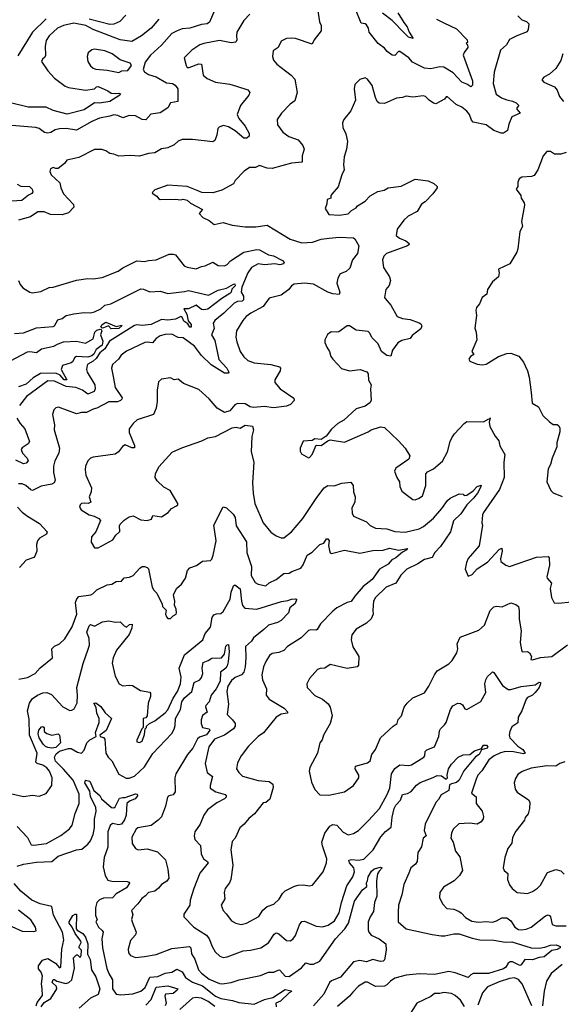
# Model space of a CAD drawing. Extents: x 1268547 to 1425625, y 515768 to 616754.
# Tile 414 of 507: x 1371266 to 1375468, y 582246 to 589891. Entities that reach past the tile are written whole.
import ezdxf

# ---------------------------------------------------------------- set-up
doc = ezdxf.new("R2010")
doc.units = 0

msp = doc.modelspace()

# ---------------------------------------------------------------- linework, layer by layer
at = {"layer": '0CON10XD'}
for points in [[(1372785, 589980), (1372738.6, 589871.4), (1372720.4, 589859.6), (1372675, 589854.2), (1372585, 589825.8), (1372525, 589819.6), (1372486.4, 589803.6), (1372445, 589782.9), (1372365.7, 589694.3), (1372279.5, 589615), (1372238, 589562), (1372224.6, 589505), (1372235, 589486.9), (1372265, 589465.6), (1372325, 589446.2), (1372405, 589400.7), (1372450, 589395), (1372471.9, 589381.9), (1372491.9, 589355), (1372492, 589255), (1372436, 589245), (1372414.5, 589205.5), (1372355, 589168.5), (1372283.9, 589156.1), (1372245, 589113.1), (1372215, 589115.5), (1372165, 589145.6), (1372115, 589147.1), (1372065, 589130), (1372027.9, 589147.9), (1371995, 589152.7), (1371965, 589141.5), (1371885, 589127.1), (1371825, 589100.8), (1371705, 589033.9)], [(1372090, 589925), (1372042.7, 589877.3), (1371995, 589855.8), (1371965.6, 589854.4), (1371805, 589896.1)], [(1373575.7, 589974.3), (1373591.5, 589875), (1373604.3, 589845), (1373603.8, 589805), (1373551.2, 589735), (1373535, 589700), (1373405, 589744.5), (1373375, 589748.5), (1373335, 589745.6), (1373293.8, 589725), (1373271.2, 589675), (1373231.7, 589648.3), (1373226.2, 589605), (1373235, 589577.5), (1373261.2, 589545), (1373326.7, 589495), (1373371.4, 589461.4), (1373399.4, 589429.4), (1373417.5, 589325), (1373399.4, 589260.6), (1373365, 589235.8), (1373297.5, 589165), (1373263.3, 589115), (1373266.7, 589075), (1373307.7, 589017.7), (1373354.3, 588984.3), (1373425, 588958), (1373462, 588915), (1373472, 588885), (1373457.1, 588835), (1373456, 588785), (1373375, 588776.5), (1373225, 588734.4), (1373185, 588737.1), (1373125, 588758), (1373095, 588743.8), (1373047.7, 588742.3), (1373006.1, 588713.9), (1372937, 588643), (1372923.9, 588616.1), (1372835, 588567.1), (1372765, 588545.8), (1372679.3, 588549.3), (1372642.5, 588565), (1372565, 588594.4), (1372415, 588607.1), (1372315, 588570), (1372297.5, 588555), (1372293.3, 588543.3), (1372329.5, 588519.5), (1372341.2, 588501.2), (1372355, 588496), (1372475, 588497.5), (1372515, 588492.5), (1372535, 588497.5), (1372565, 588490), (1372590, 588465), (1372685, 588417.5), (1372657.5, 588385), (1372686.7, 588355), (1372735, 588331.2), (1372775, 588300), (1372845, 588317.1), (1372915, 588296.7), (1373015, 588281.5), (1373098.3, 588281.7), (1373185.5, 588295.5), (1373365, 588187.5), (1373455, 588158.2), (1373537.2, 588162.8), (1373603.3, 588186.7), (1373665.5, 588195.5), (1373745, 588202), (1373855, 588197.5), (1373865, 588190), (1373897.5, 588135), (1373885.4, 588074.6), (1373848.8, 588025), (1373827.3, 587962.7), (1373797.5, 587935), (1373752.7, 587917.3), (1373733.3, 587885), (1373726, 587845), (1373748.8, 587775), (1373745, 587757.5), (1373695, 587761.9), (1373655, 587775.6), (1373545, 587836.5), (1373475, 587843.8), (1373395, 587837.5), (1373375, 587824), (1373354.2, 587795), (1373295, 587750.8), (1373200.3, 587729.7), (1373155, 587663.1), (1373058.8, 587611.2), (1373023.1, 587585), (1372995.8, 587555), (1372947.1, 587475), (1372943.5, 587425), (1372951.4, 587388.6)], [(1373050, 589935), (1373004.4, 589885), (1372950.6, 589795), (1372946.9, 589765), (1372951.4, 589735), (1372942.5, 589717.5), (1372905, 589711.4), (1372815, 589729.3), (1372694, 589706), (1372663.8, 589695), (1372600, 589655), (1372541.2, 589595), (1372556, 589535), (1372565, 589520.8), (1372580.5, 589519.5), (1372655, 589547.5), (1372676.4, 589546.4), (1372690, 589460), (1372720, 589435), (1372785.4, 589405.4), (1372895, 589390), (1372948.8, 589375)], [(1375130, 589920), (1375160.3, 589890.3), (1375197, 589877), (1375215, 589860), (1375210.8, 589815), (1375202.7, 589797.3), (1375123.2, 589766.8), (1375065, 589736), (1375043.1, 589696.9), (1374996, 589655), (1374945.5, 589484.5), (1374938.1, 589395), (1374961.7, 589311.7), (1375003.3, 589285), (1375045, 589267.9), (1375089.1, 589259.1), (1375116.2, 589245), (1375137.5, 589225), (1375123, 589207), (1375122.5, 589195), (1375147.5, 589165), (1375083.6, 589136.4), (1375060.2, 589079.8), (1375050, 589030), (1375019.2, 589010.8), (1375000.8, 589010.8), (1374945, 589030), (1374885, 589075.3), (1374784.2, 589095), (1374770.9, 589110.9), (1374756.1, 589155), (1374735, 589179.6), (1374695, 589210.4), (1374651.5, 589231.5), (1374585, 589291.2), (1374575, 589292.5), (1374562.5, 589275), (1374495, 589238.8), (1374475, 589244), (1374441.2, 589265), (1374415, 589294), (1374395, 589298.6), (1374315, 589290), (1374265, 589296.2), (1374235, 589286.2), (1374187.7, 589282.3), (1374095, 589241.2), (1374055, 589242), (1374040, 589255), (1374025.7, 589285.7), (1373999.7, 589379.7), (1373965, 589430), (1373945, 589440), (1373903.4, 589426.6), (1373865, 589386.7), (1373859.4, 589355), (1373870.8, 589265), (1373835, 589183.3), (1373780, 589115), (1373770.6, 589089.4), (1373772, 589055), (1373795.7, 589005), (1373809.2, 588945), (1373800, 588885), (1373782.2, 588825), (1373777.5, 588765), (1373782.5, 588725), (1373765, 588687.5), (1373737, 588593), (1373686.2, 588535), (1373680, 588525), (1373680, 588505), (1373650, 588495), (1373649.3, 588460.7), (1373636.7, 588425), (1373665, 588377.5), (1373743, 588373), (1373815, 588384.3), (1373840.9, 588409.1), (1373875, 588428.8), (1373886.7, 588445), (1373945, 588480.6), (1373985, 588524.3), (1374045, 588558), (1374092.3, 588567.7), (1374125, 588586), (1374225, 588598), (1374335, 588653.1), (1374435, 588639.4), (1374478.3, 588618.3), (1374503.3, 588595), (1374503.3, 588585), (1374471.7, 588538.3), (1374412.2, 588477.8), (1374381.7, 588458.3), (1374348.1, 588401.9), (1374278.8, 588365), (1374245, 588334), (1374194.4, 588265), (1374186, 588215), (1374212, 588195), (1374262.6, 588172.6), (1374283.8, 588155), (1374286.7, 588145), (1374273.3, 588135), (1374110.8, 588075), (1374090.6, 588055), (1374079.5, 588025), (1374088, 587968), (1374135, 587893.8), (1374143.1, 587865), (1374132.2, 587827.8), (1374105.8, 587795), (1374096.2, 587735), (1374101.2, 587725), (1374145, 587674.2), (1374194, 587585), (1374235, 587571.1), (1374295, 587562.9), (1374365, 587537.5), (1374378.7, 587528.7), (1374385.8, 587515), (1374378.3, 587491.7), (1374311.3, 587438.7), (1374295.4, 587414.6), (1374230.5, 587399.5), (1374199.1, 587380.9), (1374157.5, 587325), (1374145, 587277.5), (1374114.4, 587284.4), (1374072.5, 587315), (1374046, 587375), (1373999.4, 587419.4), (1373980.5, 587460.5), (1373969.3, 587469.3), (1373875, 587480), (1373825, 587513.3), (1373805, 587513.3), (1373741.7, 587468.3), (1373725, 587464), (1373682.2, 587467.8), (1373652.7, 587447.3), (1373633.3, 587405), (1373633.8, 587385), (1373647.3, 587347.3), (1373670, 587315), (1373680, 587275), (1373693.8, 587255), (1373762.7, 587182.7), (1373825, 587164), (1373905.8, 587175.8), (1373957.5, 587157.5), (1373970, 587140), (1373971.2, 587091.2), (1373991.2, 587055), (1373986.7, 587025), (1373993.3, 586935), (1373981.2, 586915), (1373945, 586890.6), (1373875, 586870), (1373779.7, 586780.3), (1373733.3, 586755), (1373685, 586712.5), (1373643, 586657), (1373605, 586630), (1373555, 586637.5), (1373535, 586622.5), (1373465, 586617.5), (1373441.2, 586565), (1373440.7, 586540.7), (1373450.7, 586520.7), (1373505, 586488.8), (1373515, 586492), (1373534, 586515), (1373565, 586587.5), (1373605, 586583.8), (1373655, 586620), (1373675, 586627.5), (1373785, 586610), (1373969.8, 586690.2), (1373993.3, 586706.7), (1374065, 586730), (1374095, 586725.4), (1374205, 586621.9), (1374255, 586564.4), (1374292.9, 586505), (1374285, 586479.4), (1374185, 586408.6), (1374174, 586385), (1374190.8, 586335), (1374213.2, 586303.2), (1374214.4, 586265), (1374230.3, 586230.3), (1374295, 586180.8), (1374315, 586166.2), (1374335, 586163.8), (1374365, 586176), (1374390, 586195), (1374415.4, 586274.6), (1374416, 586365), (1374429.4, 586380.6), (1374476.4, 586403.6), (1374545, 586463.3), (1374583.9, 586536.1), (1374604.2, 586615), (1374618, 586645), (1374638.8, 586675), (1374715, 586756.7), (1374735, 586770), (1374865, 586767.5), (1374905, 586792.5), (1374910, 586790), (1374915, 586800), (1374908, 586765), (1374912.7, 586732.7), (1374955, 586657.5), (1374982, 586622), (1374990.9, 586580.9), (1375029.3, 586515), (1375022, 586455), (1375023.5, 586335), (1374987.8, 586242.2), (1374864.4, 586065), (1374857.1, 586045), (1374852, 585985), (1374855.8, 585965), (1374830.8, 585805), (1374745, 585706.2), (1374732, 585675), (1374722.5, 585625), (1374745, 585570), (1374775, 585582.5), (1374815, 585627.5), (1374895, 585680), (1374985, 585778), (1375005, 585786.2), (1375008.6, 585765), (1374995.7, 585705), (1374999.2, 585685), (1375038, 585655), (1375065, 585644.5), (1375275, 585718.6), (1375365, 585722.5), (1375373, 585713), (1375375.7, 585655.7), (1375355.8, 585565), (1375358, 585555), (1375392, 585515), (1375380.9, 585475), (1375391.2, 585405), (1375413.2, 585363.2), (1375449.2, 585360.8), (1375545, 585371.9)], [(1374500, 589895), (1374555.4, 589865.4), (1374655, 589820), (1374736.2, 589735), (1374740, 589715), (1374730, 589705), (1374740, 589695), (1374742.5, 589675), (1374713.6, 589636.4), (1374706.7, 589615), (1374779.5, 589415), (1374778.3, 589381.7), (1374765, 589368.6), (1374735, 589390), (1374695, 589405.6), (1374628.4, 589478.4), (1374555, 589522), (1374525, 589525.3), (1374455, 589509.5), (1374405, 589515.6), (1374312.3, 589562.3), (1374285.9, 589595.9), (1374215, 589644), (1374205, 589643.8), (1374175, 589614), (1374155, 589614.3), (1374115.5, 589645), (1374095, 589670), (1374045.8, 589705), (1373975.6, 589795), (1373970.8, 589825), (1373955, 589850), (1373945, 589860), (1373915, 589863.8), (1373871.5, 589971.5)], [(1374198.5, 589945), (1374245, 589868.6), (1374272.5, 589835), (1374286.2, 589795), (1374317.5, 589745), (1374281.4, 589755), (1374254.7, 589784.7), (1374155.8, 589885.8), (1374081.2, 589941.2)], [(1372345, 589894.4), (1372285.5, 589825), (1372211.5, 589765), (1372135, 589722.5), (1372045, 589734), (1371834.6, 589814.6), (1371777.8, 589845), (1371685, 589864.7), (1371605, 589845.4), (1371560, 589825), (1371495.3, 589764.7), (1371471.9, 589728.1), (1371462.2, 589685), (1371466, 589614), (1371460, 589600), (1371441.2, 589585), (1371433.8, 589565), (1371484.4, 589494.4), (1371535, 589437.5), (1371617.5, 589375), (1371645, 589363.2), (1371777.3, 589342.7), (1371844.8, 589355.2), (1371860.7, 589369.3), (1371875, 589371.8), (1371949, 589339), (1371975, 589321.1), (1372005, 589316.9), (1372035, 589320), (1372047.5, 589315), (1372042.5, 589305), (1371964.8, 589255.2), (1371885, 589241.5), (1371845, 589244.7), (1371765, 589190.3), (1371635, 589158), (1371525.9, 589185.9), (1371471.3, 589211.3), (1371331.9, 589211.9), (1371195, 589244.7)], [(1371471.2, 589898.8), (1371365.3, 589795), (1371250, 589610)], [(1372035, 589480), (1372056.9, 589493.1), (1372105, 589495.8), (1372132, 589535), (1372122.3, 589552.3), (1372045, 589578.6), (1371984, 589625), (1371925, 589649.5), (1371845, 589661.1), (1371825, 589655.7), (1371795.5, 589634.5), (1371788.5, 589605), (1371793.8, 589565), (1371815, 589531.4), (1371835, 589513.3), (1371855, 589505.6), (1371945, 589498.6), (1372035, 589480)], [(1375479.2, 589625), (1375464.3, 589575), (1375425, 589511.2), (1375375, 589466.7), (1375332.5, 589445), (1375317.5, 589425), (1375332.5, 589405), (1375415, 589370), (1375435, 589343.3), (1375454.1, 589294.1), (1375485, 589256)], [(1372948.8, 589375), (1373035, 589346), (1373052, 589325), (1373044.3, 589305.7), (1372977.9, 589225), (1372952.2, 589155), (1372964.8, 589124.8), (1373015.4, 589065), (1373045, 589006.7), (1373045, 588987.5), (1373027.9, 588972.1), (1373005, 588972.2), (1372937.9, 589027.9), (1372885, 589058.5), (1372845, 589068.6), (1372813, 589057), (1372803, 589047), (1372795.6, 588995), (1372778.3, 588951.7), (1372765, 588942.5), (1372605, 588960), (1372525, 588961.2), (1372495, 588948.8), (1372465, 588918.8), (1372415, 588896), (1372365, 588888.8), (1372315, 588855.8), (1372265, 588852.5), (1372195, 588831.9), (1372123.5, 588836.5), (1372035, 588831.1), (1371995, 588847.5), (1371965, 588851.4), (1371933.5, 588873.5), (1371903.1, 588883.1), (1371845, 588883.3), (1371725, 588821.2), (1371630.5, 588799.5), (1371612.5, 588775), (1371564.3, 588735.7), (1371545, 588734.3), (1371525, 588742), (1371505, 588733.3), (1371498.8, 588711.2), (1371508.6, 588685), (1371576, 588625), (1371584.2, 588585), (1371605, 588540), (1371684.2, 588455), (1371686.7, 588435), (1371645, 588392.2), (1371595, 588376.7), (1371505, 588378), (1371455, 588400), (1371405, 588397.8), (1371350.4, 588359.6), (1371255, 588334.2)], [(1371705, 589033.9), (1371625, 589046.2), (1371575, 589044.4), (1371540, 589035), (1371506, 589014), (1371485, 589008.8), (1371458, 589015), (1371417.5, 589045), (1371390, 589055), (1371205, 589068.1)], [(1375505, 588858.8), (1375463, 588847), (1375415, 588847.5), (1375385, 588866.7), (1375355, 588867.5), (1375326.2, 588835), (1375284.5, 588725.5), (1375258.3, 588681.7), (1375237.3, 588672.7), (1375161.7, 588668.3), (1375140, 588655), (1375130.7, 588629.3), (1375130, 588595), (1375117.5, 588575), (1375153.3, 588525), (1375156.2, 588505), (1375178.2, 588468.2), (1375180.9, 588450.9), (1375160, 588325), (1375167.5, 588285), (1375145.8, 588245), (1375130.8, 588110.8), (1375121.9, 588085), (1375068.5, 587995), (1374981.2, 587955), (1374986, 587925), (1374981.2, 587895), (1374933.8, 587855), (1374895.7, 587795), (1374890, 587760), (1374852.5, 587735), (1374832.9, 587685), (1374809.4, 587655), (1374804.6, 587635), (1374810, 587595), (1374796, 587495), (1374806.2, 587465), (1374813.3, 587405), (1374773.1, 587315), (1374787.7, 587292.3), (1374763.9, 587276.1), (1374750, 587255), (1374758.3, 587238.3), (1374815, 587216.2), (1374855, 587210), (1374885, 587216.2), (1374980, 587275), (1375045, 587299.2), (1375075, 587300.8), (1375138.9, 587278.9), (1375175, 587231.2), (1375204.5, 587165), (1375217.3, 587115), (1375233, 586997), (1375242.5, 586912.5), (1375290.8, 586885), (1375325, 586816.7), (1375375, 586768.8), (1375405, 586746.7), (1375435, 586746.7), (1375447.3, 586737.3), (1375455, 586720), (1375455, 586690), (1375434, 586605), (1375433.8, 586575), (1375397.5, 586485), (1375385, 586437.5), (1375365.9, 586404.1), (1375355, 586302.5), (1375386.2, 586235), (1375405, 586216.2), (1375475, 586187.5)], [(1371245, 588613.5), (1371275, 588599.1), (1371341.2, 588595), (1371362.9, 588575), (1371368, 588555), (1371359.8, 588540.2), (1371332.6, 588527.4), (1371282.1, 588487.9), (1371125, 588477.6)], [(1371256, 587865), (1371268.8, 587835), (1371289.7, 587809.7), (1371345, 587776.2), (1371365, 587770.8), (1371430.5, 587779.5), (1371495, 587810.8), (1371525, 587814.3), (1371705, 587869.2), (1371795, 587880.8), (1371835, 587878.1), (1371905, 587889.2), (1372030.5, 587939.5), (1372065, 587963.3), (1372175, 588018.1), (1372235, 588012.5), (1372265, 588021.2), (1372324.3, 588025.7), (1372425, 588070), (1372455, 588070.8), (1372475, 588063.8), (1372540.9, 587980.9), (1372565, 587970), (1372635, 587957.5), (1372675, 587974.5), (1372705, 587979.4), (1372765, 588008.8), (1372805, 587982), (1372855, 587978.9), (1372875, 587990), (1372901.5, 588018.5), (1373004.7, 588085.3), (1373105, 588107.3), (1373125, 588104.5), (1373195, 588065.6), (1373235, 588057.5), (1373305, 588020), (1373317.5, 588005), (1373311.2, 587995), (1373285, 587988.2), (1373245.6, 587994.4), (1373165, 587988.5), (1373115, 587995.2), (1373063.8, 587966.2), (1373036.2, 587925), (1372989, 587815), (1372983.5, 587775), (1373000.8, 587745), (1373002.2, 587715), (1372990.8, 587705), (1372955, 587702.5), (1372930.5, 587689.5), (1372848.7, 587611.3), (1372778.6, 587555), (1372767.5, 587535), (1372775, 587492.5), (1372754.5, 587445), (1372780.3, 587400.3), (1372811.5, 587251.5), (1372871.5, 587185), (1372888.6, 587155), (1372883.3, 587145), (1372855, 587146.5), (1372751.5, 587211.5), (1372675, 587284), (1372622.5, 587355), (1372535, 587420), (1372495, 587424.2), (1372445, 587449.3), (1372393.3, 587446.7), (1372355, 587435.4), (1372324, 587416), (1372295, 587382.9), (1372255, 587387.9), (1372236.1, 587383.9), (1372095, 587317.7), (1372052.5, 587285), (1372030.8, 587255), (1371985, 587213.3), (1371977.5, 587185), (1371991.5, 587121.5), (1372006.8, 587035), (1372059.6, 586955), (1372058.2, 586945), (1372046.3, 586933.7), (1372025, 586924.3), (1371956.2, 586923.8), (1371865, 586874.4), (1371835, 586866.9), (1371785, 586840.3), (1371745, 586842), (1371705, 586831.1), (1371567.5, 586882.5), (1371545, 586876), (1371529.2, 586860.8), (1371520.8, 586825), (1371535.5, 586744.5), (1371533.5, 586705), (1371574.6, 586565), (1371569.1, 586525), (1371538.9, 586465), (1371526.5, 586425), (1371528, 586375), (1371540, 586315), (1371534.2, 586295), (1371515, 586285.5), (1371431.7, 586268.3), (1371365, 586236.2), (1371351.2, 586241.2), (1371312, 586275), (1371285, 586287.1), (1371255, 586287.5)], [(1371225, 587454.4), (1371295, 587458.6), (1371395, 587498.1), (1371525, 587508.6), (1371535.3, 587514.7), (1371560.7, 587559.3), (1371595, 587571.6), (1371627.2, 587592.8), (1371685, 587607.3), (1371766.9, 587616.9), (1371814.4, 587614.4), (1371845, 587623.5), (1371895, 587646.2), (1371925.6, 587674.4), (1371972.9, 587685), (1372205, 587800.9), (1372225, 587799.5), (1372275, 587777.5), (1372355, 587784), (1372415, 587764.6), (1372545, 587780), (1372575, 587788.9), (1372731.1, 587751.1), (1372805, 587790.8), (1372870, 587805), (1372925, 587837.9), (1372935, 587839.4), (1372936.2, 587825), (1372910.3, 587799.7), (1372905.2, 587775), (1372896.8, 587765), (1372833.8, 587726.2), (1372725, 587644.1), (1372695, 587637.7), (1372675, 587641.5), (1372635, 587673.3), (1372575, 587645.2), (1372539.2, 587645), (1372563.4, 587605), (1372571.5, 587551.5), (1372595.4, 587525), (1372595, 587502.5), (1372585, 587502.2), (1372569.4, 587529.4), (1372539.7, 587549.8), (1372525, 587582.2), (1372516.7, 587585), (1372475, 587566), (1372415, 587558.7), (1372365, 587562.7), (1372285, 587525.2), (1372215, 587516.7), (1372175, 587522), (1372155, 587515.2), (1371961.2, 587395), (1371924.9, 587335), (1371886.4, 587305), (1371859.3, 587260.7), (1371835, 587239.2), (1371793.5, 587216.5), (1371787.7, 587205), (1371783.9, 587175), (1371789.3, 587155), (1371848.2, 587055), (1371850.5, 587025), (1371843.8, 587005), (1371795, 586982.9), (1371753.8, 587013.8), (1371701.1, 587035), (1371625, 587043.6), (1371535, 587083.1), (1371485, 587087.5), (1371319.5, 586965), (1371265, 586894)], [(1371975, 587490.4), (1371954.3, 587514.3), (1371915, 587497.3), (1371905, 587496.2), (1371896.2, 587506.2), (1371905, 587525.2), (1371935, 587542.5), (1372015, 587507.5), (1372055, 587520), (1372058.5, 587515), (1372035, 587493.4), (1371975, 587490.4)], [(1371195, 587241.5), (1371325, 587312.1), (1371345, 587315.3), (1371395, 587305.5), (1371435, 587336.3), (1371531.4, 587355), (1371564.4, 587375), (1371605, 587388.8), (1371705, 587396), (1371775, 587380), (1371835, 587413.8), (1371848.7, 587465), (1371865, 587480.2), (1371888.7, 587488.7), (1371896.6, 587486.6), (1371901.9, 587475), (1371893.4, 587445), (1371910.4, 587395), (1371905, 587362.4), (1371859.2, 587330.8), (1371840.6, 587295), (1371825, 587280.4), (1371795, 587271.1), (1371705.1, 587274.9), (1371692.7, 587267.3), (1371676.1, 587235), (1371665, 587225.7), (1371597.1, 587205), (1371586.9, 587175), (1371631.9, 587095), (1371611.5, 587095), (1371579.5, 587129.5), (1371545, 587146.9), (1371426.2, 587143.8), (1371370.5, 587109.5), (1371315, 587061.4), (1371255, 587040.2)], [(1372951.4, 587388.6), (1372976.9, 587315), (1373005, 587272.5), (1373034.5, 587244.5), (1373085.6, 587225.6), (1373215, 587213.3), (1373282, 587195), (1373288.6, 587185), (1373287.5, 587165), (1373245.8, 587094.2), (1373244.4, 587075), (1373285.7, 587025), (1373391.4, 586951.4), (1373394.3, 586935), (1373367.6, 586902.4), (1373335, 586890.5), (1373235, 586876.3), (1373165, 586886.5), (1373079.1, 586879.1), (1373054.2, 586884.2), (1373015, 586908.5), (1372955, 586910.6), (1372935, 586900.8), (1372895.5, 586854.5), (1372855, 586840), (1372798, 586875), (1372735, 586948), (1372655, 587018.8), (1372535.8, 587065.8), (1372495, 587100), (1372465, 587093.3), (1372435, 587110), (1372365, 587100), (1372341.7, 587078.3), (1372332, 587015), (1372333.1, 586925), (1372324, 586875), (1372303.8, 586826.2), (1372177.3, 586782.7), (1372145, 586756.7), (1372115.8, 586715), (1372114.5, 586685), (1372155.6, 586585), (1372155, 586567.5), (1372135, 586567.5), (1372085, 586588.6), (1372063.4, 586576.6), (1372031.2, 586535), (1372005, 586516.2), (1371835, 586493.1), (1371814.6, 586485.4), (1371792.9, 586465), (1371775.7, 586425), (1371774.3, 586395), (1371779.2, 586355), (1371822.2, 586255), (1371818.9, 586225), (1371804.2, 586185), (1371816.2, 586143.8), (1371796.1, 586133.9), (1371765, 586138), (1371745, 586133.8), (1371733.8, 586125), (1371728.8, 586105), (1371742.5, 586085), (1371805, 586046.7), (1371842.5, 586035), (1371878.3, 586018.3), (1371892.5, 586002.5), (1371855.7, 585914.3), (1371823.8, 585875), (1371820, 585835), (1371845, 585790), (1371875, 585790), (1371987, 585853), (1372010.9, 585889.1), (1372043, 585917), (1372040.2, 585959.8), (1372045.6, 585975), (1372075, 586003.8), (1372115, 586030), (1372145, 586038.8), (1372205, 586006.2), (1372255, 586001.2), (1372287.7, 586012.3), (1372299.3, 586040.7), (1372365, 586030), (1372417.5, 586065), (1372443.9, 586096.1), (1372482.5, 586115), (1372492.5, 586125), (1372492.5, 586135), (1372433.3, 586235), (1372385, 586260), (1372331.1, 586311.1), (1372317.3, 586337.3), (1372318, 586365), (1372345, 586418), (1372448.3, 586531.7), (1372522.4, 586567.6), (1372678.2, 586621.8), (1372725, 586643.1), (1372785, 586654.4), (1372915, 586721.2), (1372945, 586727.8), (1372975, 586720), (1373015, 586742.9), (1373071.2, 586735), (1373079.4, 586705), (1373065.6, 586655), (1373061.9, 586535), (1373083.1, 586455), (1373072.1, 586295), (1373075.6, 586215), (1373091.1, 586135), (1373154.6, 585984.6), (1373215, 585911.2), (1373255, 585883.3), (1373295, 585868), (1373315, 585868), (1373374, 585915), (1373462.2, 586017.8), (1373570.1, 586179.9), (1373628.6, 586255), (1373655, 586273.1), (1373705, 586272.2), (1373765, 586292.2), (1373835, 586298.8), (1373852.5, 586275), (1373855.6, 586225), (1373867.8, 586185), (1373865.4, 586144.6), (1373841.7, 586101.7), (1373845, 586060), (1373855, 586036.7), (1373955, 585992.5), (1373984.6, 585964.6), (1374025, 585943.5), (1374115, 585936.4), (1374176.6, 585916.6), (1374255, 585912.3), (1374365, 585938.2), (1374399.5, 585955), (1374475, 586021.5), (1374541.5, 586095), (1374585, 586158.1), (1374605, 586175.6), (1374675, 586210), (1374705, 586206.7), (1374715, 586196.7), (1374735, 586199.2), (1374785, 586231.4), (1374814.7, 586265.3), (1374845, 586276.7), (1374840.6, 586259.4), (1374818.5, 586215), (1374787.3, 586175), (1374734.9, 586125.1), (1374687.8, 586055), (1374631, 585999), (1374608.2, 585915), (1374529.4, 585800.6), (1374485.6, 585755), (1374465.7, 585715), (1374405, 585700.5), (1374354.3, 585665.7), (1374268.1, 585625), (1374221.3, 585578.7), (1374184.3, 585515.7), (1374107.5, 585485), (1374027.1, 585405), (1374010.8, 585375), (1374004.3, 585305), (1374008.1, 585275), (1373992.5, 585237.5), (1373955.4, 585204.6), (1373875, 585158), (1373842, 585115), (1373837.5, 585075), (1373850.7, 585020.7), (1373896.9, 584945), (1373895, 584880), (1373885, 584866), (1373805, 584852.1), (1373675, 584883.3), (1373634.2, 584855.8), (1373595.8, 584854.2), (1373576.7, 584845), (1373513.3, 584775), (1373493.3, 584735), (1373496.4, 584706.4), (1373555, 584643.8), (1373615, 584615.8), (1373658.3, 584578.3), (1373673.5, 584553.5), (1373689.4, 584485), (1373675, 584426.7), (1373623.3, 584336.7), (1373611.2, 584298.8), (1373593.8, 584275), (1373575.6, 584195), (1373517.1, 584085), (1373512, 584055), (1373529.5, 583969.5), (1373555, 583912.5), (1373595, 583871.2), (1373665, 583869.2), (1373786.2, 583896.2), (1373855.4, 583944.6), (1373895.5, 584004.5), (1373896.7, 584025), (1373868.6, 584075), (1373871.2, 584095), (1373965, 584120), (1373985.8, 584135), (1373998.8, 584185), (1374025, 584223.3), (1374065.8, 584315), (1374163.5, 584406.5), (1374193.8, 584425), (1374202.1, 584457.9), (1374227.5, 584485), (1374248.3, 584551.7), (1374271.4, 584585), (1374315, 584625.7), (1374405, 584664.3), (1374440, 584715), (1374483.1, 584805), (1374504.2, 584835), (1374595, 584889.2), (1374622, 584915), (1374656, 584974), (1374664.5, 585005), (1374659.4, 585045), (1374683.8, 585096.2), (1374828.1, 585151.9), (1374870.9, 585189.1), (1374915, 585303.8), (1374945, 585331.2), (1374965, 585336), (1375009.1, 585330.9), (1375075, 585364), (1375115, 585351.2), (1375135, 585333.8), (1375141.7, 585301.7), (1375141.8, 585235), (1375155.5, 585144.5), (1375147.5, 585055), (1375158.8, 584998.8), (1375165, 584982.5), (1375205, 584985.8), (1375220, 584975), (1375236.7, 584945), (1375231.7, 584921.7), (1375245, 584920), (1375305, 584938.6), (1375395, 584945.5), (1375515, 585037.5)], [(1371244.2, 586795.8), (1371269.5, 586755), (1371305.5, 586715), (1371341.8, 586615), (1371332.3, 586597.7), (1371284, 586566), (1371277.1, 586552.9), (1371288.5, 586525), (1371323.1, 586485), (1371330, 586465), (1371315, 586446.7), (1371295, 586442.3), (1371235, 586470.3)], [(1371248.1, 586105), (1371285, 586066), (1371325, 586035.8), (1371418.6, 585978.6), (1371479.4, 585915), (1371473.8, 585895), (1371420, 585865), (1371403.3, 585845), (1371395.5, 585815), (1371397.9, 585765), (1371383.5, 585725), (1371374, 585716), (1371316.7, 585693.3), (1371265, 585636.2)], [(1371260, 584770), (1371325, 584782.2), (1371385, 584814.3), (1371425, 584859.2), (1371521.2, 584935), (1371514.3, 585005), (1371535, 585027.5), (1371575, 585043.8), (1371615.6, 585084.4), (1371673.4, 585176.6), (1371708.2, 585275), (1371699.5, 585365), (1371708.1, 585395), (1371725, 585413.1), (1371816.7, 585425), (1371835, 585434.4), (1371865, 585464.3), (1371945, 585504), (1371980.9, 585509.1), (1372015, 585528.9), (1372055, 585531.4), (1372075, 585555.8), (1372118.3, 585561.7), (1372145, 585574), (1372198.3, 585631.7), (1372216.1, 585643.9), (1372235, 585646.2), (1372255, 585638), (1372265, 585626.7), (1372293.8, 585485), (1372305, 585462.5), (1372328.3, 585438.3), (1372371.7, 585351.7), (1372373.3, 585335), (1372402.5, 585305), (1372397.5, 585275), (1372403.3, 585255), (1372415, 585242.5), (1372435, 585242.5), (1372455, 585262.5), (1372480, 585275), (1372482.5, 585285), (1372480, 585315), (1372466.7, 585345), (1372468, 585375), (1372457.5, 585425), (1372481.2, 585475), (1372521.4, 585508.6), (1372552.2, 585555), (1372568.1, 585615), (1372584.7, 585635.3), (1372636.7, 585653.3), (1372684.1, 585685.9), (1372745, 585692), (1372755, 585702.5), (1372766.8, 585733.2), (1372789.5, 585845), (1372772.5, 585965), (1372845, 586109.4), (1372870.7, 586100.7), (1372921.8, 586051.8), (1372936.2, 586025), (1372945, 585960), (1373026.1, 585836.1), (1373028.2, 585755), (1373063.2, 585645), (1373062.3, 585575), (1373092.1, 585522.1), (1373115, 585508.9), (1373175.4, 585494.6), (1373200.9, 585519.1), (1373255, 585543.1), (1373315, 585590.6), (1373355, 585593.1), (1373376.2, 585606.2), (1373447.6, 585632.4), (1373465, 585658.8), (1373495.8, 585734.2), (1373534.3, 585755.7), (1373593.3, 585816.7), (1373625, 585826.2), (1373645, 585860.3), (1373655, 585860), (1373665.9, 585845), (1373662.4, 585807.6), (1373668.2, 585768.2), (1373675, 585750), (1373685, 585746.7), (1373785, 585771.1), (1373905, 585748.2), (1374005, 585769.1), (1374085, 585770.8), (1374135, 585786.6), (1374207.7, 585772.3), (1374275, 585785.8), (1374268.9, 585775), (1374235, 585757.5), (1374185, 585711.8), (1374153.1, 585696.9), (1374125, 585664.4), (1374056, 585624), (1374000.6, 585545), (1373931, 585489), (1373864.6, 585415), (1373837.7, 585372.3), (1373805, 585365.6), (1373726.8, 585323.2), (1373695, 585298), (1373599.1, 585200.9), (1373574.5, 585155.5), (1373565, 585150), (1373525, 585154.2), (1373505, 585147.5), (1373449.3, 585090.7), (1373344, 585025), (1373315, 584992.5), (1373275, 584977.1), (1373225, 584969.1), (1373204.4, 584955), (1373175, 584908), (1373157.5, 584865), (1373144.4, 584805), (1373150.5, 584765), (1373181.2, 584695), (1373176.7, 584645), (1373201.2, 584615), (1373317.5, 584545), (1373346.7, 584515), (1373340, 584505), (1373295, 584499.2), (1373256, 584475), (1373155.8, 584354.2), (1373116.9, 584325), (1373041.1, 584248.9), (1372985, 584175.6), (1372955, 584120), (1372948, 584075), (1372965.7, 584045.7), (1372995, 584018), (1373114.6, 583984.6), (1373201.2, 583975), (1373228.6, 583955), (1373232.1, 583927.9), (1373205, 583837.5), (1373175, 583813.3), (1373155, 583808.8), (1373086.1, 583723.9), (1373042.4, 583687.6), (1373008, 583645), (1372974.3, 583615.7), (1372936, 583535), (1372915, 583510), (1372904.1, 583445.9), (1372919.4, 583325), (1372904, 583215), (1372892.1, 583187.9), (1372859.4, 583145), (1372850.6, 583115), (1372857.1, 583065), (1372828.6, 583015), (1372844.5, 582974.5), (1372867.3, 582947.3), (1372908.8, 582895), (1372943.3, 582875), (1372985, 582865.6), (1373025, 582874.4), (1373121.7, 582928.3), (1373153, 582977), (1373185, 583004.3), (1373237.4, 583022.6), (1373278.3, 583061.7), (1373304.4, 583105), (1373325, 583125.6), (1373397.4, 583162.6), (1373425, 583170), (1373465, 583174.2), (1373515, 583166.2), (1373538.3, 583171.7), (1373620, 583275), (1373645.7, 583344.3), (1373648.1, 583375), (1373614.6, 583475), (1373610, 583505), (1373632.1, 583575), (1373670.5, 583629.5), (1373695, 583641.5), (1373726.4, 583636.4), (1373775, 583582.5), (1373815, 583562), (1373855, 583572), (1373895, 583594.3), (1373975, 583676)], [(1371471.7, 583881.7), (1371515.8, 583945), (1371518.5, 584005), (1371497.1, 584055), (1371475, 584081.8), (1371445, 584101.5), (1371402, 584115), (1371391.9, 584125), (1371401.3, 584195), (1371341.9, 584335), (1371339.2, 584459.2), (1371327.1, 584525), (1371342.7, 584585), (1371361.5, 584618.5), (1371403, 584647), (1371445, 584665.3), (1371475, 584667.7), (1371512, 584652), (1371601.2, 584555), (1371655, 584527.1), (1371670.9, 584529.1), (1371688.9, 584541.1), (1371712.3, 584587.7), (1371714.6, 584645), (1371708.9, 584705), (1371757.4, 584892.6), (1371796.8, 585003.2), (1371806.2, 585035), (1371804.7, 585085), (1371787.6, 585135), (1371804.9, 585185.1), (1371815, 585195.4), (1371845, 585182), (1371907.5, 585215), (1371955, 585223.3), (1372007.7, 585212.3), (1372045, 585216.7), (1372075, 585183.3), (1372095, 585173.3), (1372118, 585195), (1372137.4, 585197.4), (1372136.7, 585165), (1372115, 585116.4), (1372016.9, 584995), (1371990, 584935), (1371981.8, 584895), (1372005, 584792.5), (1372036.7, 584735), (1372065, 584718), (1372115, 584723.3), (1372139.8, 584719.8), (1372202.4, 584682.4), (1372275, 584668.8), (1372280.8, 584660.8), (1372279.1, 584635), (1372263.3, 584585), (1372253.3, 584485), (1372245, 584470), (1372222.5, 584465), (1372222.5, 584395), (1372212.5, 584385), (1372185, 584320), (1372173.6, 584296.4), (1372175, 584283.3), (1372195, 584278.8), (1372215, 584290), (1372235, 584340), (1372240, 584385), (1372250, 584395), (1372250, 584405), (1372273, 584427), (1372315, 584446.7), (1372395, 584508.9), (1372415, 584531.1), (1372456.5, 584623.5), (1372490.3, 584675), (1372512.5, 584735), (1372518.8, 584785), (1372503.8, 584855), (1372545, 584959.2), (1372685.6, 585075), (1372704.4, 585125), (1372746.9, 585175), (1372759.7, 585250.3), (1372770.5, 585269.5), (1372791.7, 585278.3), (1372825, 585280), (1372845, 585296), (1372897.7, 585392.3), (1372905.5, 585445), (1372925, 585493.8), (1372935, 585503.8), (1372975, 585471.9), (1372986.2, 585375), (1372993.4, 585343.4), (1373012, 585322), (1373105, 585313.9), (1373296.4, 585373.6), (1373345, 585380), (1373375, 585392.2), (1373404.2, 585394.2), (1373412.5, 585392.5), (1373413.8, 585385), (1373401.7, 585358.3), (1373362, 585325), (1373350, 585285), (1373293.7, 585226.3), (1373265, 585209.4), (1373195, 585190.6), (1373159.4, 585155), (1373078.2, 585091.8), (1373062.9, 585065), (1373017.1, 585025), (1373019.7, 584935), (1373014.7, 584865), (1373005.4, 584825), (1372986.5, 584803.5), (1372936, 584784), (1372909, 584761), (1372880, 584715), (1372871.5, 584675), (1372885.4, 584575), (1372875.8, 584495.8), (1372917.5, 584455), (1372936, 584425), (1372938.1, 584405), (1372923.3, 584385), (1372853.8, 584336.2), (1372776.7, 584305), (1372731.8, 584245), (1372705.6, 584115), (1372718.8, 584045), (1372762, 584015), (1372743.1, 583945), (1372744.3, 583925), (1372788, 583895), (1372858.8, 583875), (1372868, 583865), (1372867.5, 583855), (1372855, 583840), (1372795, 583809.3), (1372722.9, 583755), (1372692.9, 583715), (1372665.8, 583645), (1372625.4, 583585), (1372620.4, 583555), (1372624.4, 583525), (1372669.4, 583479.4), (1372673.1, 583415), (1372691.4, 583375), (1372722, 583355), (1372726.7, 583345), (1372663.5, 583265), (1372615.9, 583144.1), (1372586.9, 583055), (1372586.7, 583015), (1372538.8, 582945), (1372540, 582925), (1372615.4, 582845.4), (1372715, 582781.9), (1372735.5, 582755), (1372757.5, 582695), (1372783.1, 582653.1), (1372818.3, 582618.3), (1372845, 582608.1), (1372875, 582613.1), (1372998.3, 582661.7), (1373055, 582665.6), (1373136.3, 582683.7), (1373196.9, 582723.1), (1373239.4, 582790.6), (1373255, 582800.5), (1373275, 582793.5), (1373335, 582740), (1373365, 582738.6), (1373385, 582752.5), (1373405, 582780.8), (1373436.4, 582863.6), (1373455, 582889.2), (1373475, 582890), (1373565, 582851.5), (1373615, 582846.5), (1373658.9, 582861.1), (1373708.9, 582895), (1373743.5, 582955), (1373762.5, 583035), (1373804.4, 583165), (1373851.4, 583235), (1373863.3, 583275), (1373858.2, 583305), (1373824.6, 583345), (1373819.2, 583365), (1373839.6, 583370.4), (1373895, 583364.2), (1373935, 583373.5), (1374007.5, 583445), (1374066.2, 583545), (1374103.8, 583586.2), (1374148.1, 583621.9), (1374155, 583700), (1374170.6, 583765), (1374185, 583791.9), (1374220, 583830), (1374236.2, 583873.8), (1374275, 583882.9), (1374301.9, 583898.1), (1374343.5, 583946.5), (1374371.9, 583968.1), (1374474.3, 584005.7), (1374505, 584022.9), (1374538.9, 584018.9), (1374575, 583994.4), (1374583.8, 584005), (1374581.9, 584025), (1374592.2, 584075), (1374615, 584110), (1374668, 584165), (1374705, 584182), (1374757.5, 584185), (1374795, 584214), (1374848, 584232), (1374865, 584257.8), (1374886.8, 584256.8), (1374898, 584245), (1374891.4, 584235), (1374848.8, 584221.2), (1374830, 584185), (1374802.9, 584167.1), (1374711.6, 584058.4), (1374675, 583987.1), (1374655, 583968.2), (1374615, 583958), (1374601.4, 583948.6), (1374595.3, 583904.7), (1374536.7, 583873.3), (1374515.7, 583835), (1374495, 583812), (1374411.5, 583645), (1374404.6, 583595.4), (1374420, 583555), (1374394.8, 583535.2), (1374381.8, 583468.2), (1374354.6, 583425), (1374350, 583355), (1374336.3, 583333.7), (1374301.2, 583305), (1374285.7, 583264.3), (1374247.1, 583175), (1374230, 583095), (1374204.5, 583015.5), (1374200.9, 582960.9), (1374202.9, 582885), (1374262.7, 582832.7), (1374466.7, 582786.7), (1374535, 582777.1), (1374565, 582776.3), (1374635, 582792.3), (1374675, 582793.7), (1374775, 582759), (1374835, 582746.6), (1374945, 582744.5), (1375031.7, 582728.3), (1375085, 582730.5), (1375234.1, 582684.1), (1375295, 582681.8), (1375340.5, 582689.5), (1375385, 582705.9), (1375428.1, 582708.1), (1375460, 582695), (1375457.5, 582685), (1375435, 582670.7), (1375395, 582664.5), (1375335.4, 582614.6), (1375295, 582609.6), (1375245, 582591.6), (1375185.4, 582594.6), (1375155, 582552), (1375145, 582546.9), (1375088, 582575), (1375072, 582575), (1375055, 582564.2), (1375036.5, 582535), (1375018.8, 582521.2), (1374903.3, 582485), (1374784.3, 582485.7), (1374764.4, 582475), (1374745, 582453.8), (1374645, 582489), (1374595, 582499.5), (1374485, 582476.9), (1374367.4, 582482.6), (1374265, 582472.7), (1374175, 582448.5), (1374141.4, 582425), (1374115, 582395.7), (1374095, 582387.1), (1374025, 582382.9), (1373965, 582418.1), (1373945, 582417.8), (1373895, 582385.6), (1373850.7, 582339.3), (1373825, 582309.2), (1373732, 582228)], [(1371245, 583627.1), (1371325, 583540.8), (1371355, 583483.8), (1371375, 583480.8), (1371474.3, 583494.3), (1371584, 583556), (1371652.2, 583607.8), (1371672.2, 583637.8), (1371695, 583726.7), (1371727.5, 583805), (1371726.6, 583876.6), (1371680.3, 583985), (1371605, 584072.1), (1371542.8, 584132.8), (1371534.5, 584165), (1371549.5, 584190.5), (1371575, 584211), (1371645, 584231.5), (1371665, 584231.8), (1371715, 584203.6), (1371745, 584195.8), (1371765, 584220), (1371787.1, 584275), (1371810.6, 584299.4), (1371860, 584325), (1371852.5, 584355), (1371882.8, 584435), (1371881.1, 584465), (1371863.9, 584505), (1371859.5, 584549.5), (1371841.2, 584585), (1371855, 584585.7), (1371895, 584558.9), (1371929.3, 584509.3), (1371976.9, 584465), (1371937.5, 584372.5), (1371887.5, 584335), (1371890, 584325), (1371915, 584318), (1371925.5, 584305.5), (1371933.6, 584195), (1371951.1, 584165), (1371979.5, 584135), (1372035, 584032), (1372091.5, 584001.5), (1372115, 584002.1), (1372155, 584016.4), (1372235, 584090), (1372297.9, 584192.1), (1372445, 584348.9), (1372465, 584381.4), (1372470.5, 584410.5), (1372474.4, 584465), (1372513.5, 584535), (1372524.4, 584595), (1372545, 584624.4), (1372601.7, 584675), (1372619.3, 584745), (1372662.5, 584765), (1372675, 584782.9), (1372686.1, 584813.9), (1372681.1, 584855), (1372689.2, 584900.8), (1372728.5, 584915), (1372756.1, 584933.9), (1372830, 584935), (1372855.2, 584964.8), (1372863.6, 585026.4), (1372875, 585038), (1372885, 585038.8), (1372889.8, 584985), (1372884.1, 584905.9), (1372875.7, 584874.3), (1372864.2, 584855), (1372822.8, 584825), (1372820.5, 584755), (1372790.8, 584695), (1372750.6, 584645), (1372736.2, 584595), (1372710.6, 584565), (1372706.9, 584555), (1372719.1, 584515), (1372685, 584488), (1372673.3, 584455), (1372672.5, 584425), (1372684.4, 584395), (1372734.6, 584384.6), (1372740.9, 584375), (1372715, 584338.8), (1372659.7, 584320.3), (1372645, 584306.9), (1372607.5, 584235), (1372567.8, 584185), (1372476.9, 584035), (1372469.2, 584005), (1372473, 583895), (1372457.4, 583872.6), (1372422.5, 583865), (1372411.2, 583855), (1372397, 583783), (1372365, 583702), (1372340, 583675), (1372285, 583634.4), (1372181.2, 583615), (1372170, 583605), (1372135.8, 583544.2), (1372137.1, 583495), (1372165, 583454.2), (1372185, 583445.8), (1372255, 583452), (1372335, 583430), (1372396.6, 583366.6), (1372416.1, 583296.1), (1372421.3, 583225), (1372408.2, 583201.8), (1372364.7, 583175), (1372342.1, 583147.9), (1372315, 583124.5), (1372265, 583114.4), (1372242, 583088), (1372212, 583068), (1372183.1, 583025), (1372132, 582975), (1372142.3, 582942.3), (1372134, 582905), (1372137.5, 582885), (1372168.5, 582805), (1372164.2, 582785), (1372125, 582740), (1372105.8, 582675), (1372110.8, 582645), (1372124, 582625), (1372165, 582610), (1372235, 582617.5), (1372325, 582633.3), (1372445, 582678.9), (1372583.3, 582695), (1372593.4, 582683.4), (1372597.9, 582637.9), (1372623.3, 582595), (1372653.9, 582513.9), (1372675, 582487.7), (1372735, 582440.6), (1372815, 582407.3), (1372835.3, 582404.7), (1372905, 582413.8), (1372967.5, 582435), (1373135, 582470), (1373195, 582495.5), (1373236.1, 582496.1), (1373275, 582514.4), (1373285, 582511.1), (1373325, 582463.3), (1373355, 582462.7), (1373450.9, 582529.1), (1373485, 582567.5), (1373516.7, 582556.7), (1373545, 582556.9), (1373595, 582579.6), (1373715.7, 582754.3), (1373787.8, 582832.2), (1373815.3, 582875), (1373864.3, 583045.7), (1373924.2, 583135), (1373958.7, 583161.3), (1373955, 583190), (1373964.4, 583205.6), (1373969.8, 583235), (1373995, 583279.4), (1374015, 583298.5), (1374065, 583310), (1374078, 583305), (1374055, 583278.9), (1374042.4, 583257.6), (1374034.2, 583205), (1374036.5, 583085), (1374018.5, 583035), (1374010.6, 582965), (1373985.4, 582924.6), (1373970, 582885), (1373968.1, 582825), (1373974.2, 582805), (1373992.6, 582782.6), (1374054, 582755), (1374105, 582716), (1374109.8, 582665), (1374095, 582590.6), (1374085, 582581.2), (1374065, 582577.3), (1374005, 582594.1), (1373955, 582576.5), (1373905, 582585.2), (1373855.8, 582574.2), (1373755, 582456.7), (1373685, 582428.1), (1373669.3, 582415), (1373624.9, 582325.1), (1373544.6, 582235)], [(1373975, 583676), (1374056.7, 583765), (1374115.4, 583875), (1374136.2, 583925), (1374150.9, 584035), (1374175, 584075.6), (1374215, 584105.6), (1374285, 584100.5), (1374305, 584105.7), (1374401.2, 584165), (1374408.6, 584175), (1374412.4, 584207.6), (1374425, 584222), (1374483.8, 584245), (1374517.5, 584325), (1374521.3, 584368.7), (1374529.2, 584385), (1374562.5, 584415), (1374574.4, 584435), (1374606.7, 584535), (1374625, 584564.3), (1374665, 584582.9), (1374685, 584580.8), (1374701.4, 584571.4), (1374720.3, 584540.3), (1374735, 584535.8), (1374842.1, 584597.9), (1374882, 584668), (1374874.5, 584735), (1374881.1, 584765), (1374895, 584790), (1374920, 584815), (1374935, 584826), (1374945, 584822.5), (1375012.1, 584722.1), (1375055, 584690.8), (1375075, 584689.2), (1375155, 584712.1), (1375265, 584727.5), (1375295, 584747.5), (1375305.6, 584745.6), (1375306.5, 584735), (1375296.4, 584705), (1375264.5, 584665.5), (1375243.6, 584646.4), (1375205, 584627.1), (1375195.6, 584615), (1375161.1, 584525), (1375132.5, 584475), (1375130, 584430), (1375085, 584400.5), (1375067.5, 584365), (1375062.7, 584335), (1375067.3, 584315), (1375131.2, 584251.2), (1375169.5, 584225), (1375187.5, 584195), (1375175, 584190), (1375097.3, 584207.3), (1375035, 584209.3), (1374995, 584198.9), (1374946.9, 584175), (1374905.4, 584145), (1374850.6, 584059.4), (1374821.1, 584025), (1374807.3, 583995), (1374772, 583885), (1374807.5, 583857.5), (1374807.1, 583805), (1374853.8, 583745), (1374864, 583705), (1374861.4, 583685), (1374845, 583662.5), (1374815, 583644.4), (1374755, 583650.9), (1374673.7, 583646.3), (1374629.2, 583605), (1374615.8, 583575), (1374611.4, 583535), (1374629.2, 583505), (1374646.2, 583435), (1374680.5, 583390.5), (1374700.8, 583285), (1374678.6, 583245), (1374635.5, 583204.5), (1374554, 583155), (1374526, 583115), (1374522.5, 583075), (1374545, 583026.7), (1374579.5, 582989.5), (1374635, 582984.2), (1374676.4, 582966.4), (1374694.5, 582954.5), (1374725, 582919.2), (1374772.2, 582892.2), (1374825, 582883.3), (1374885, 582888.6), (1374935, 582882.9), (1374963.6, 582893.6), (1375005, 582917.5), (1375045, 582917.1), (1375076.7, 582895), (1375108.1, 582845), (1375135, 582827.1), (1375155, 582824), (1375195, 582829.3), (1375235, 582845.4), (1375345, 582933.1), (1375365, 582939.1), (1375375.9, 582935.9), (1375382.5, 582925), (1375395.9, 582865.9), (1375424.7, 582854.7), (1375505, 582854.3)], [(1371515, 584235.5), (1371485, 584239.2), (1371465, 584246.5), (1371446.4, 584265), (1371415.5, 584315), (1371408.6, 584345), (1371415, 584373.3), (1371435, 584399.6), (1371445, 584403.3), (1371455, 584395.8), (1371456.2, 584365), (1371475, 584347.3), (1371515, 584335.6), (1371565, 584346.5), (1371575, 584336), (1371582, 584275), (1371545, 584240.8), (1371515, 584235.5)], [(1375495, 584127.5), (1375455, 584114.4), (1375425, 584095.7), (1375355, 584096.9), (1375235, 584077.9), (1375165, 584054.4), (1375130.7, 584029.3), (1375112.1, 583997.9), (1375102, 583965), (1375110, 583915), (1375125, 583893.8), (1375214.1, 583834.1), (1375223.8, 583815), (1375221.4, 583765), (1375210.5, 583725), (1375187.5, 583695), (1375182.9, 583675), (1375115, 583590), (1375089.1, 583540.9), (1375084.4, 583495.6), (1375054, 583455), (1375030, 583385), (1375015.6, 583305), (1375023.8, 583283.8), (1375051.9, 583261.9), (1375048.9, 583215), (1375064.6, 583174.6), (1375085.4, 583145.4), (1375124.5, 583114.5), (1375205, 583107.1), (1375245, 583120.8), (1375283.7, 583146.3), (1375305, 583171.4), (1375360.8, 583269.2), (1375425, 583293.1), (1375465, 583280.8), (1375490, 583255)], [(1371245, 583317.8), (1371295, 583333.1), (1371395, 583349), (1371514.4, 583355.6), (1371562.9, 583395), (1371705, 583445.9), (1371748.8, 583451.2), (1371795, 583488.7), (1371815.3, 583515), (1371836.7, 583565), (1371846, 583615), (1371845.7, 583684.3), (1371860, 583745), (1371855.5, 583775), (1371815, 583859.2), (1371810.8, 583900.8), (1371770.7, 583965), (1371775, 583987.3), (1371808.5, 583978.5), (1371841.2, 583905), (1371887, 583867), (1371900.9, 583840.9), (1371978.8, 583775), (1371995, 583772.2), (1372005, 583778.1), (1372040.8, 583845), (1372065, 583852.2), (1372085, 583850.6), (1372165, 583880.7), (1372177.9, 583877.9), (1372180, 583865), (1372160.2, 583839.8), (1372116.3, 583823.7), (1372096, 583805), (1372091.5, 583715), (1372078.6, 583678.6), (1372055.6, 583645), (1372035, 583639.3), (1371985, 583650.6), (1371966.4, 583633.6), (1371949.2, 583585), (1371950.4, 583465), (1371920.6, 583385), (1371913.4, 583313.4), (1371928.5, 583245), (1371948.4, 583208.4), (1371980.9, 583200.9), (1372099, 583199), (1372114, 583195), (1372118.5, 583185), (1372095, 583150.7), (1372015, 583102.6), (1371985, 583072.9), (1371915, 583070.5), (1371885, 583056.1), (1371865, 583036.7), (1371854.3, 582994.3), (1371854.2, 582934.2), (1371865.6, 582905), (1371856.5, 582885), (1371876.4, 582845), (1371905, 582819.6), (1371911.9, 582805), (1371901.5, 582755), (1371907.2, 582685), (1371942.7, 582522.7), (1371956.7, 582485), (1371986.7, 582435), (1371985.7, 582365), (1372014.4, 582324.4), (1372048.9, 582318.9), (1372143.8, 582326.2), (1372205, 582348.5), (1372239.5, 582375), (1372275, 582457.1), (1372337.5, 582462.5), (1372395, 582486.2), (1372445, 582495.3), (1372485, 582519.3), (1372525, 582496.8), (1372552.2, 582455), (1372605, 582416.5), (1372685, 582389.8), (1372785, 582308.1), (1372825, 582290.2), (1372915.6, 582274.4), (1372965, 582260.9), (1373085, 582245.7), (1373165, 582282.3), (1373230.3, 582299.7), (1373325, 582361.1), (1373371.2, 582351.2), (1373373.8, 582345), (1373355, 582334.4), (1373289.5, 582270.5), (1373253.8, 582255), (1373256.2, 582225)], [(1371205, 583879.1), (1371295, 583859.4), (1371365, 583870.6), (1371417, 583863), (1371471.7, 583881.7)], [(1371392.4, 582235), (1371400.9, 582259.1), (1371441.3, 582315), (1371440, 582365), (1371433.8, 582405), (1371442.7, 582465), (1371430.9, 582495), (1371410.8, 582520.9), (1371410.6, 582545), (1371442.4, 582587.6), (1371485, 582602.4), (1371543.9, 582563.9), (1371575, 582528.6), (1371584.5, 582535.5), (1371593.3, 582675), (1371607.5, 582745), (1371598.1, 582805), (1371527.6, 582937.6), (1371514.2, 583004.3), (1371425, 583025.7), (1371360.8, 583055), (1371275.2, 583125.2), (1371223, 583183)], [(1371205, 582849.2), (1371285, 582814), (1371375, 582810), (1371393.3, 582816.7), (1371388.8, 582845), (1371351.2, 582901.2), (1371256, 582976)], [(1371430.9, 582225), (1371455, 582260.4), (1371508.2, 582291.8), (1371553.8, 582365), (1371551.6, 582385), (1371518.4, 582415), (1371525, 582437.5), (1371535, 582438.9), (1371554.5, 582424.5), (1371622.2, 582407.8), (1371647.8, 582415), (1371671.1, 582435), (1371691.2, 582525), (1371682.7, 582607.3), (1371705, 582630), (1371715, 582630), (1371735, 582610), (1371741.2, 582625), (1371745.3, 582665), (1371726.7, 582685), (1371725.8, 582695), (1371741.4, 582725), (1371739.2, 582735), (1371695, 582795.6), (1371672.8, 582845), (1371648.9, 582875), (1371649.2, 582885), (1371678.5, 582935), (1371695, 582946.5), (1371706.4, 582946.4), (1371702.4, 582832.4), (1371710.5, 582820.5), (1371755.9, 582795.9), (1371777.1, 582767.1), (1371793.1, 582715), (1371792.4, 582635), (1371812.4, 582592.4), (1371823.6, 582513.6), (1371855, 582460), (1371887.8, 582365), (1371875, 582321.5), (1371815, 582292.5), (1371725.6, 582214.4)], [(1375473.6, 582555), (1375388.5, 582485), (1375352.5, 582425), (1375335, 582347.5), (1375321.5, 582235)], [(1375239.3, 582235), (1375164.7, 582405), (1375135, 582437.1), (1375105, 582451.6), (1375065, 582446.7), (1374985, 582421.1), (1374895, 582381.5), (1374856.7, 582335), (1374820.5, 582239.5)], [(1372245, 582240), (1372285, 582282.5), (1372325, 582378.5), (1372415, 582389.4), (1372492.5, 582365), (1372487.5, 582355), (1372455, 582330.8), (1372396.1, 582323.9), (1372391.7, 582308.3), (1372401.2, 582255), (1372393.3, 582235)], [(1372779.7, 582229.7), (1372727.5, 582267.5), (1372675, 582294.3), (1372635, 582299.7), (1372605, 582292.7), (1372508.6, 582205)], [(1374717.4, 582227.4), (1374685, 582276.9), (1374645, 582314.4), (1374615, 582330), (1374555, 582338.1), (1374525, 582330), (1374485, 582329.2), (1374455, 582306.2), (1374346, 582255), (1374283.8, 582155)]]:
    msp.add_lwpolyline(points, dxfattribs=at)

doc.saveas('drawing.dxf')
